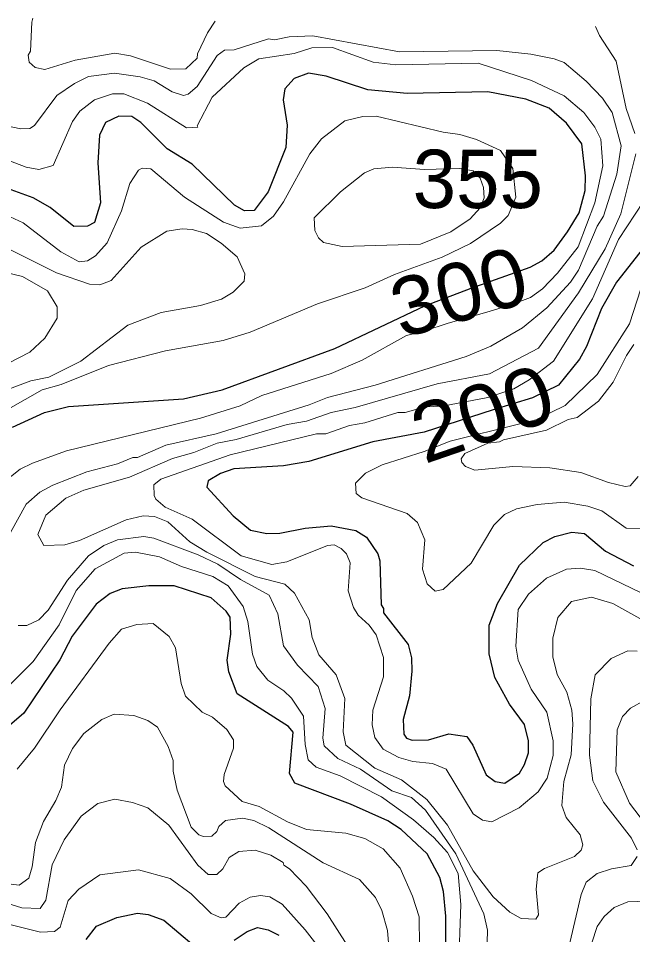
# Model space of a CAD drawing. Extents: x 673.3 to 698.5, y 6984.3 to 7012.3.
# Drawn here: x 686.628 to 687.47, y 7010.876 to 7012.132 of the extents above; entities that cross this region are included whole.
import ezdxf
from ezdxf.enums import TextEntityAlignment as Align

# ---------------------------------------------------------------- set-up
doc = ezdxf.new("R2010")
doc.units = 0
doc.header["$LTSCALE"] = 0.032
doc.layers.add('1', color=7, linetype='Continuous', lineweight=25)
doc.layers.add('2', color=7, linetype='Continuous', lineweight=13)
doc.layers.add('21', color=7, linetype='Continuous')
doc.layers.add('61', color=7, linetype='Continuous')

msp = doc.modelspace()

# ---------------------------------------------------------------- linework, layer by layer
at = {"layer": '1'}
for points in [[(686.6196, 7011.5715), (686.6634, 7011.5917), (686.6963, 7011.5999), (686.854, 7011.6105), (686.9067, 7011.6228), (687.0615, 7011.6792), (687.1845, 7011.7378), (687.2484, 7011.7619), (687.3292, 7011.7908), (687.3449, 7011.7995), (687.3618, 7011.8143), (687.3804, 7011.8391), (687.3964, 7011.8652), (687.4045, 7011.8959), (687.4048, 7011.9159), (687.3998, 7011.9599), (687.3787, 7011.9884), (687.3553, 7012.009), (687.323, 7012.021), (687.271, 7012.0314), (687.1605, 7012.0291), (687.1065, 7012.0338), (687.0494, 7012.0528), (687.0253, 7012.0568), (687.0058, 7012.0495), (686.9927, 7012.0353), (686.9904, 7012.0203), (686.9959, 7011.9854), (686.9942, 7011.9547), (686.9699, 7011.894), (686.9508, 7011.8687)], [(686.9508, 7011.8687), (686.9375, 7011.8679), (686.9237, 7011.8759), (686.8659, 7011.932), (686.8316, 7011.9531), (686.7954, 7011.9892), (686.7831, 7011.9973), (686.7651, 7011.9981), (686.7471, 7011.9893), (686.7386, 7011.9718), (686.7363, 7011.9339), (686.7402, 7011.879), (686.7318, 7011.8523), (686.7221, 7011.847), (686.7036, 7011.8468), (686.6713, 7011.8725), (686.6477, 7011.8857), (686.5923, 7011.906)], [(687.4895, 7011.8239), (687.4473, 7011.7704), (687.4267, 7011.734), (687.4063, 7011.6819), (687.3968, 7011.6646), (687.3681, 7011.6293), (687.3321, 7011.6118), (687.2782, 7011.5954), (687.1836, 7011.5645), (687.1135, 7011.5512), (687.0256, 7011.5243), (686.9908, 7011.5185), (686.923, 7011.5145), (686.9046, 7011.5078), (686.8877, 7011.4978), (686.8857, 7011.4891), (686.9221, 7011.4499), (686.9459, 7011.4305), (686.968, 7011.4257), (686.9859, 7011.4264), (687.0207, 7011.4331), (687.0565, 7011.4362), (687.0901, 7011.4301), (687.1049, 7011.4209), (687.1204, 7011.3981), (687.123, 7011.3885), (687.1246, 7011.3279), (687.1279, 7011.3228), (687.128, 7011.3168), (687.1619, 7011.2737), (687.1662, 7011.2554), (687.167, 7011.2372), (687.1637, 7011.2033), (687.1549, 7011.171), (687.1559, 7011.1509), (687.1595, 7011.145), (687.1671, 7011.1423), (687.1895, 7011.143), (687.2175, 7011.1512), (687.2422, 7011.1473), (687.2505, 7011.1355), (687.2689, 7011.0951), (687.2809, 7011.0859), (687.2945, 7011.0837), (687.3143, 7011.0973), (687.3214, 7011.109), (687.3266, 7011.1252), (687.3266, 7011.1414), (687.3215, 7011.1637), (687.3005, 7011.1919), (687.2808, 7011.2284), (687.2728, 7011.2606), (687.2728, 7011.3003), (687.2841, 7011.33), (687.3143, 7011.3822), (687.3469, 7011.4134), (687.3629, 7011.4218), (687.386, 7011.4274), (687.4037, 7011.4257), (687.4323, 7011.4016), (687.4706, 7011.3816)], [(687.2132, 7010.8015), (687.2134, 7010.9012), (687.2103, 7010.9349), (687.2052, 7010.9544), (687.1881, 7010.9867), (687.1521, 7011.0202), (687.1341, 7011.0317), (687.0826, 7011.0549), (687.0066, 7011.0837), (686.9993, 7011.0967), (687.004, 7011.1536), (686.9977, 7011.1614), (686.9276, 7011.2058), (686.9161, 7011.2362), (686.9138, 7011.2519), (686.9186, 7011.2877), (686.9179, 7011.3111), (686.9123, 7011.3195), (686.8917, 7011.3376), (686.8412, 7011.354), (686.8062, 7011.3541), (686.7696, 7011.3499), (686.7534, 7011.3434), (686.7341, 7011.3291), (686.7013, 7011.2851), (686.6842, 7011.2525), (686.6349, 7011.1795), (686.6154, 7011.1624)], [(686.7207, 7010.8694), (686.7346, 7010.8873), (686.7624, 7010.8994), (686.7907, 7010.9052), (686.8054, 7010.9036), (686.827, 7010.8956), (686.8888, 7010.8434)], [(686.9233, 7010.8684), (686.9412, 7010.8803), (686.9555, 7010.8856), (686.9699, 7010.8824), (686.9846, 7010.8751)]]:
    msp.add_lwpolyline(points, dxfattribs=at)
at = {"layer": '2'}
for points in [[(686.8975, 7012.1283), (686.8869, 7012.1122), (686.8731, 7012.0831), (686.8724, 7012.0772), (686.8572, 7012.0627), (686.8361, 7012.0625), (686.7813, 7012.0804), (686.7598, 7012.0844), (686.7054, 7012.0746), (686.664, 7012.0617), (686.6508, 7012.0644), (686.6423, 7012.0717), (686.6411, 7012.0814), (686.6441, 7012.0872), (686.6459, 7012.1268), (686.6474, 7012.132)], [(687.4723, 7011.974), (687.4605, 7012.0082), (687.4471, 7012.0731), (687.4239, 7012.1084), (687.4185, 7012.1206)], [(686.6111, 7011.9844), (686.6309, 7011.9803), (686.6434, 7011.9809), (686.6495, 7011.9849), (686.6802, 7012.026), (686.7043, 7012.0427), (686.7237, 7012.0521), (686.7591, 7012.0568), (686.7946, 7012.0518), (686.8138, 7012.0461), (686.8384, 7012.0311), (686.8538, 7012.0261), (686.8604, 7012.028), (686.8725, 7012.0384), (686.8999, 7012.0812), (686.91, 7012.0885), (686.9233, 7012.0887), (686.9702, 7012.1039), (686.9788, 7012.1025), (686.9987, 7012.1065), (687.0313, 7012.1081), (687.1499, 7012.0862), (687.2832, 7012.0877), (687.3299, 7012.0828), (687.3619, 7012.0765), (687.3755, 7012.0714), (687.406, 7012.0458), (687.4284, 7012.0226), (687.4414, 7012.0029), (687.4536, 7011.9572), (687.4479, 7011.9183), (687.4297, 7011.8609), (687.4208, 7011.8469), (687.3953, 7011.7869), (687.3844, 7011.7704), (687.3518, 7011.7351), (687.3186, 7011.7078), (687.2752, 7011.6824), (687.2412, 7011.6686), (687.1165, 7011.6292), (687.0513, 7011.6121), (687.0261, 7011.6021), (686.8988, 7011.5626), (686.8299, 7011.5469), (686.791, 7011.53), (686.7843, 7011.5298), (686.7635, 7011.5211), (686.7213, 7011.5105), (686.6746, 7011.4922), (686.657, 7011.4825), (686.6384, 7011.4662), (686.6072, 7011.4098)], [(686.5965, 7011.4879), (686.6301, 7011.514), (686.6467, 7011.5224), (686.6933, 7011.5389), (686.8774, 7011.5837), (686.9314, 7011.601), (686.9611, 7011.6149), (687.0565, 7011.6449), (687.0989, 7011.6636), (687.1595, 7011.6972), (687.1831, 7011.7033), (687.2166, 7011.7142), (687.2729, 7011.7303), (687.3037, 7011.7397), (687.3294, 7011.7495), (687.346, 7011.7611), (687.3665, 7011.7825), (687.395, 7011.8189), (687.4177, 7011.8791), (687.4286, 7011.9297), (687.4257, 7011.9662), (687.4177, 7011.9828), (687.4025, 7012.0028), (687.3755, 7012.0258), (687.3307, 7012.0469), (687.2576, 7012.0707), (687.1451, 7012.0683), (687.1138, 7012.0721), (687.0579, 7012.0918), (687.0297, 7012.0917), (687.0054, 7012.0836), (686.957, 7012.0763), (686.9365, 7012.0643), (686.8934, 7012.0241), (686.8725, 7011.9846), (686.8735, 7011.9827), (686.8581, 7011.982), (686.8044, 7012.0156), (686.7722, 7012.0283), (686.7568, 7012.0283), (686.732, 7012.0201), (686.7118, 7012.0046), (686.7018, 7011.9906), (686.6754, 7011.9304), (686.6554, 7011.9249), (686.6382, 7011.928), (686.5552, 7011.9597)], [(686.5979, 7011.868), (686.6342, 7011.8517), (686.6859, 7011.8118), (686.7109, 7011.798), (686.7222, 7011.7995), (686.7332, 7011.8062), (686.7491, 7011.8244), (686.7688, 7011.8682), (686.7803, 7011.9056), (686.7922, 7011.9238), (686.7973, 7011.9264), (686.809, 7011.9257), (686.8552, 7011.8869), (686.9089, 7011.8527), (686.9315, 7011.8442), (686.9608, 7011.8475), (686.9773, 7011.8608), (686.9909, 7011.8804), (687.0271, 7011.9461), (687.043, 7011.967), (687.0752, 7011.9913), (687.0996, 7011.9973), (687.1181, 7011.9981), (687.2096, 7011.9761), (687.2327, 7011.9728), (687.2556, 7011.9661), (687.2883, 7011.9509), (687.3052, 7011.9261), (687.3096, 7011.887), (687.2987, 7011.8619), (687.2885, 7011.851), (687.2471, 7011.8232), (687.2083, 7011.8046), (687.1429, 7011.7808), (687.1029, 7011.7626), (687.0377, 7011.7406), (686.9453, 7011.7019), (686.9083, 7011.6904), (686.8292, 7011.6763), (686.751, 7011.6559), (686.6862, 7011.6299), (686.6604, 7011.6227), (686.5695, 7011.5716)], [(687.4918, 7011.3022), (687.4424, 7011.3298), (687.413, 7011.3385), (687.3858, 7011.3325), (687.3672, 7011.3105), (687.36, 7011.2821), (687.36, 7011.2565), (687.3659, 7011.2326), (687.3795, 7011.2082), (687.3861, 7011.1836), (687.3877, 7011.1647), (687.3853, 7011.1225), (687.3754, 7011.0857), (687.3723, 7011.0529), (687.3784, 7011.0363), (687.3974, 7011.0127), (687.4014, 7010.999), (687.3989, 7010.9917), (687.39, 7010.9828), (687.3487, 7010.9667), (687.3397, 7010.9604), (687.3371, 7010.938), (687.3404, 7010.9031), (687.3368, 7010.8972), (687.3166, 7010.898), (687.301, 7010.9065), (687.2784, 7010.9275), (687.2508, 7010.9632), (687.2158, 7011.0258), (687.1876, 7011.0613), (687.1526, 7011.0883), (687.1163, 7011.1041), (687.0766, 7011.1354), (687.0726, 7011.1539), (687.075, 7011.1997), (687.0633, 7011.232), (687.0395, 7011.2596), (687.0301, 7011.2834), (687.0261, 7011.3076), (687.0059, 7011.344), (686.9928, 7011.3562), (686.9523, 7011.3669), (686.8858, 7011.4001), (686.8624, 7011.4143), (686.8323, 7011.4419), (686.8141, 7011.4491), (686.7987, 7011.4502), (686.7754, 7011.4444), (686.7115, 7011.4161), (686.6911, 7011.4101), (686.6624, 7011.4094), (686.6542, 7011.4242), (686.6652, 7011.4507), (686.6924, 7011.4742), (686.7174, 7011.4851), (686.7799, 7011.5032), (686.839, 7011.5286), (686.8679, 7011.5366), (686.9, 7011.5494), (686.9262, 7011.5544), (686.9958, 7011.5754), (687.0223, 7011.5796), (687.0565, 7011.5918), (687.0891, 7011.5983), (687.2015, 7011.6309), (687.2731, 7011.6448), (687.3404, 7011.6797), (687.3952, 7011.7557), (687.4318, 7011.816), (687.4531, 7011.8639), (687.474, 7011.9463)], [(687.4845, 7011.8807), (687.45, 7011.829), (687.4145, 7011.7474), (687.3609, 7011.662), (687.3276, 7011.6364), (687.3066, 7011.6239), (687.271, 7011.612), (687.2091, 7011.6001), (687.1852, 7011.5994), (687.1575, 7011.5918), (687.1475, 7011.5917), (687.1023, 7011.5776), (687.0813, 7011.574), (687.0492, 7011.5626), (687.0362, 7011.5623), (686.9179, 7011.5336), (686.8229, 7011.5002), (686.8134, 7011.4924), (686.8135, 7011.4779), (686.8161, 7011.4727), (686.8288, 7011.4619), (686.8657, 7011.4454), (686.933, 7011.3953), (686.9751, 7011.3833), (686.9953, 7011.3867), (687.0513, 7011.4093), (687.0603, 7011.4101), (687.0702, 7011.4052), (687.0775, 7011.3978), (687.0822, 7011.3857), (687.0798, 7011.3471), (687.087, 7011.3241), (687.0932, 7011.3138), (687.1085, 7011.3), (687.1178, 7011.287), (687.1279, 7011.2557), (687.1279, 7011.2294), (687.1133, 7011.1838), (687.1125, 7011.1634), (687.1162, 7011.146), (687.1277, 7011.1303), (687.1491, 7011.1187), (687.1684, 7011.113), (687.1953, 7011.1104), (687.214, 7011.1025), (687.2508, 7011.0413), (687.2637, 7011.0328), (687.2767, 7011.0307), (687.3139, 7011.0498), (687.34, 7011.0718), (687.3524, 7011.0904), (687.3608, 7011.1214), (687.3608, 7011.1414), (687.3517, 7011.1808), (687.3302, 7011.2122), (687.3128, 7011.2523), (687.3096, 7011.2715), (687.3128, 7011.3214), (687.3268, 7011.3427), (687.3513, 7011.3645), (687.3787, 7011.3767), (687.3981, 7011.3784), (687.4179, 7011.375), (687.4811, 7011.3446)], [(686.5909, 7011.6148), (686.6445, 7011.635), (686.6692, 7011.6401), (686.7131, 7011.6622), (686.7778, 7011.7115), (686.8231, 7011.7286), (686.8774, 7011.7384), (686.9062, 7011.7472), (686.922, 7011.7564), (686.9371, 7011.7717), (686.938, 7011.7817), (686.9276, 7011.8051), (686.9053, 7011.824), (686.8852, 7011.8369), (686.8657, 7011.8426), (686.8522, 7011.8435), (686.8311, 7011.8402), (686.7958, 7011.8182), (686.7547, 7011.7724), (686.7392, 7011.7667), (686.7252, 7011.7675), (686.6796, 7011.7831), (686.6122, 7011.8169)], [(686.5269, 7011.6146), (686.6431, 7011.6745), (686.6636, 7011.6935), (686.6808, 7011.7208), (686.6808, 7011.7364), (686.6677, 7011.7586), (686.633, 7011.7781), (686.5892, 7011.7888)], [(687.4805, 7011.432), (687.4605, 7011.433), (687.4271, 7011.4568), (687.4083, 7011.4631), (687.3755, 7011.4688), (687.3386, 7011.4656), (687.3104, 7011.4598), (687.294, 7011.4517), (687.2793, 7011.437), (687.248, 7011.3853), (687.2096, 7011.3492), (687.199, 7011.3466), (687.1879, 7011.3568), (687.1817, 7011.377), (687.1849, 7011.417), (687.1745, 7011.4409), (687.1603, 7011.4533), (687.0982, 7011.4748), (687.0905, 7011.4806), (687.0897, 7011.4947), (687.1032, 7011.5085), (687.1261, 7011.52), (687.1839, 7011.5382), (687.2196, 7011.5524), (687.3148, 7011.5763), (687.337, 7011.5814), (687.3768, 7011.6011), (687.4209, 7011.6437), (687.4654, 7011.7132), (687.4808, 7011.761)], [(687.4712, 7011.6847), (687.4609, 7011.6697), (687.4429, 7011.6331), (687.4228, 7011.6073), (687.3933, 7011.5848), (687.3811, 7011.5819), (687.3514, 7011.5672), (687.2926, 7011.5543), (687.2868, 7011.5512), (687.2712, 7011.5494), (687.2395, 7011.5355), (687.2347, 7011.5279), (687.2353, 7011.5231), (687.2406, 7011.5177), (687.2531, 7011.5128), (687.3052, 7011.5176), (687.3562, 7011.516), (687.3983, 7011.5095), (687.4362, 7011.4956), (687.4594, 7011.49), (687.4661, 7011.4912), (687.4773, 7011.5041)], [(686.6271, 7011.2996), (686.6393, 7011.2995), (686.6555, 7011.3076), (686.6682, 7011.3207), (686.6951, 7011.3617), (686.7239, 7011.3953), (686.7446, 7011.4091), (686.7635, 7011.4171), (686.7995, 7011.4215), (686.8131, 7011.4195), (686.874, 7011.3966), (686.9011, 7011.3838), (686.9319, 7011.3629), (686.9712, 7011.341), (686.983, 7011.3155), (686.9911, 7011.2718), (687.0102, 7011.2454), (687.0387, 7011.216), (687.0481, 7011.1859), (687.0449, 7011.145), (687.0469, 7011.1345), (687.0654, 7011.1174), (687.0964, 7011.1026), (687.1396, 7011.0729), (687.1666, 7011.0637), (687.1855, 7011.0463), (687.2271, 7010.9868), (687.2655, 7010.9046), (687.2705, 7010.8818), (687.2688, 7010.8155)], [(687.2306, 7010.8269), (687.2338, 7010.9171), (687.2302, 7010.9598), (687.2158, 7010.9883), (687.1969, 7011.0089), (687.1692, 7011.0333), (687.1254, 7011.0648), (687.0688, 7011.0936), (687.0357, 7011.1054), (687.0247, 7011.1153), (687.0205, 7011.1363), (687.0185, 7011.1752), (687.0018, 7011.1999), (686.9916, 7011.21), (686.9697, 7011.2248), (686.9545, 7011.2434), (686.9483, 7011.2604), (686.9421, 7011.3049), (686.9356, 7011.3258), (686.9153, 7011.354), (686.8941, 7011.3667), (686.8513, 7011.3807), (686.8211, 7011.394), (686.7881, 7011.4004), (686.7727, 7011.3987), (686.7327, 7011.3771), (686.707, 7011.3477), (686.6837, 7011.3004), (686.648, 7011.2504), (686.5918, 7011.1947)], [(686.6257, 7011.1029), (686.6497, 7011.1315), (686.685, 7011.1841), (686.7518, 7011.2753), (686.7687, 7011.2944), (686.7901, 7011.3009), (686.8124, 7011.3024), (686.8341, 7011.2846), (686.8427, 7011.2692), (686.8509, 7011.2203), (686.8567, 7011.2028), (686.8793, 7011.1808), (686.8936, 7011.1738), (686.9133, 7011.1573), (686.9223, 7011.1427), (686.9226, 7011.1317), (686.9097, 7011.0955), (686.9088, 7011.0858), (686.9111, 7011.0797), (686.9344, 7011.0583), (686.9576, 7011.0516), (686.9963, 7011.0305), (687.0223, 7011.02), (687.0765, 7011.0151), (687.1025, 7011.0076), (687.1277, 7010.9934), (687.1509, 7010.9669), (687.1676, 7010.9288), (687.1767, 7010.9004), (687.1775, 7010.8601)], [(687.4756, 7010.9922), (687.4681, 7011.0083), (687.4295, 7011.0574), (687.4148, 7011.0865), (687.4104, 7011.1218), (687.4122, 7011.1992), (687.418, 7011.2319), (687.4402, 7011.2543), (687.4629, 7011.2651), (687.4759, 7011.2645)], [(687.486, 7011.1975), (687.4667, 7011.1862), (687.4554, 7011.1747), (687.4481, 7011.1567), (687.4464, 7011.0989), (687.4651, 7011.056), (687.5276, 7010.974)], [(687.1385, 7010.8204), (687.1335, 7010.8814), (687.1258, 7010.9091), (687.1172, 7010.9267), (687.0951, 7010.9515), (687.0451, 7010.9743), (686.971, 7011.0224), (686.9502, 7011.0324), (686.9347, 7011.0355), (686.9113, 7011.0322), (686.9025, 7011.0242), (686.8998, 7011.0171), (686.8926, 7011.0108), (686.8813, 7011.0102), (686.875, 7011.0128), (686.8642, 7011.0232), (686.8451, 7011.074), (686.8397, 7011.1001), (686.8395, 7011.1147), (686.8329, 7011.1336), (686.8183, 7011.1601), (686.8049, 7011.1694), (686.7859, 7011.1764), (686.7588, 7011.1781), (686.742, 7011.1707), (686.7173, 7011.1518), (686.7016, 7011.1312), (686.6906, 7011.108), (686.6866, 7011.0782), (686.679, 7011.0598), (686.6622, 7011.031), (686.6512, 7011.0021), (686.6466, 7010.9688), (686.6417, 7010.9534), (686.6285, 7010.9439), (686.6102, 7010.9459)], [(687.0782, 7010.8613), (687.0509, 7010.9042), (687.0218, 7010.9422), (686.9993, 7010.9661), (686.9912, 7010.9713), (686.9905, 7010.9748), (686.9735, 7010.9849), (686.952, 7010.9916), (686.9298, 7010.99), (686.9166, 7010.9814), (686.9076, 7010.9659), (686.8995, 7010.9582), (686.8879, 7010.9581), (686.8734, 7010.9713), (686.8337, 7011.026), (686.8048, 7011.0497), (686.7838, 7011.0572), (686.7598, 7011.0616), (686.7364, 7011.0555), (686.7135, 7011.0381), (686.6905, 7011.0056), (686.6738, 7010.9715), (686.6654, 7010.923), (686.6574, 7010.9119), (686.6324, 7010.9126), (686.5781, 7010.9294)], [(687.3836, 7010.8645), (687.399, 7010.9311), (687.4057, 7010.9476), (687.4207, 7010.9595), (687.4407, 7010.966), (687.4673, 7010.9706), (687.4755, 7010.9832)], [(687.0607, 7010.8309), (687.0207, 7010.8823), (686.9891, 7010.9178), (686.9723, 7010.9279), (686.9595, 7010.9296), (686.9452, 7010.9271), (686.9301, 7010.9191), (686.9118, 7010.8996), (686.9054, 7010.8989), (686.8916, 7010.9048), (686.8643, 7010.9319), (686.8357, 7010.9528), (686.7921, 7010.9648), (686.7393, 7010.9577), (686.7106, 7010.9383), (686.6959, 7010.9225), (686.6847, 7010.8859), (686.6772, 7010.8801), (686.658, 7010.8793), (686.6139, 7010.89)], [(687.5292, 7010.9231), (687.4628, 7010.9206), (687.4443, 7010.9131), (687.4304, 7010.9006), (687.4207, 7010.8871), (687.4137, 7010.8645)]]:
    msp.add_lwpolyline(points, dxfattribs=at)
msp.add_lwpolyline([(687.0712, 7011.819), (687.1789, 7011.8223), (687.2205, 7011.8392), (687.2468, 7011.8573), (687.2606, 7011.872), (687.2658, 7011.8857), (687.2652, 7011.8999), (687.2604, 7011.9131), (687.2507, 7011.923), (687.2327, 7011.9262), (687.184, 7011.9249), (687.1403, 7011.9281), (687.1149, 7011.9256), (687.1018, 7011.9203), (687.0689, 7011.8943), (687.0328, 7011.8583), (687.034, 7011.8412), (687.039, 7011.8313), (687.0459, 7011.8248)], close=True, dxfattribs=at)

# ---------------------------------------------------------------- texts
at = {"layer": '21'}
msp.add_text('355', height=0.08, dxfattribs=at).set_placement((687.168, 7011.8719))
at = {"layer": '61'}
for s, rotation, width, p in [('300', 15.945, 1.05, (687.2424, 7011.7186)), ('200', 19.026, 1.1, (687.2767, 7011.5526))]:
    msp.add_text(s, height=0.08, rotation=rotation, dxfattribs=dict(at, width=width)).set_placement(p, align=Align.CENTER)

doc.saveas('drawing.dxf')
